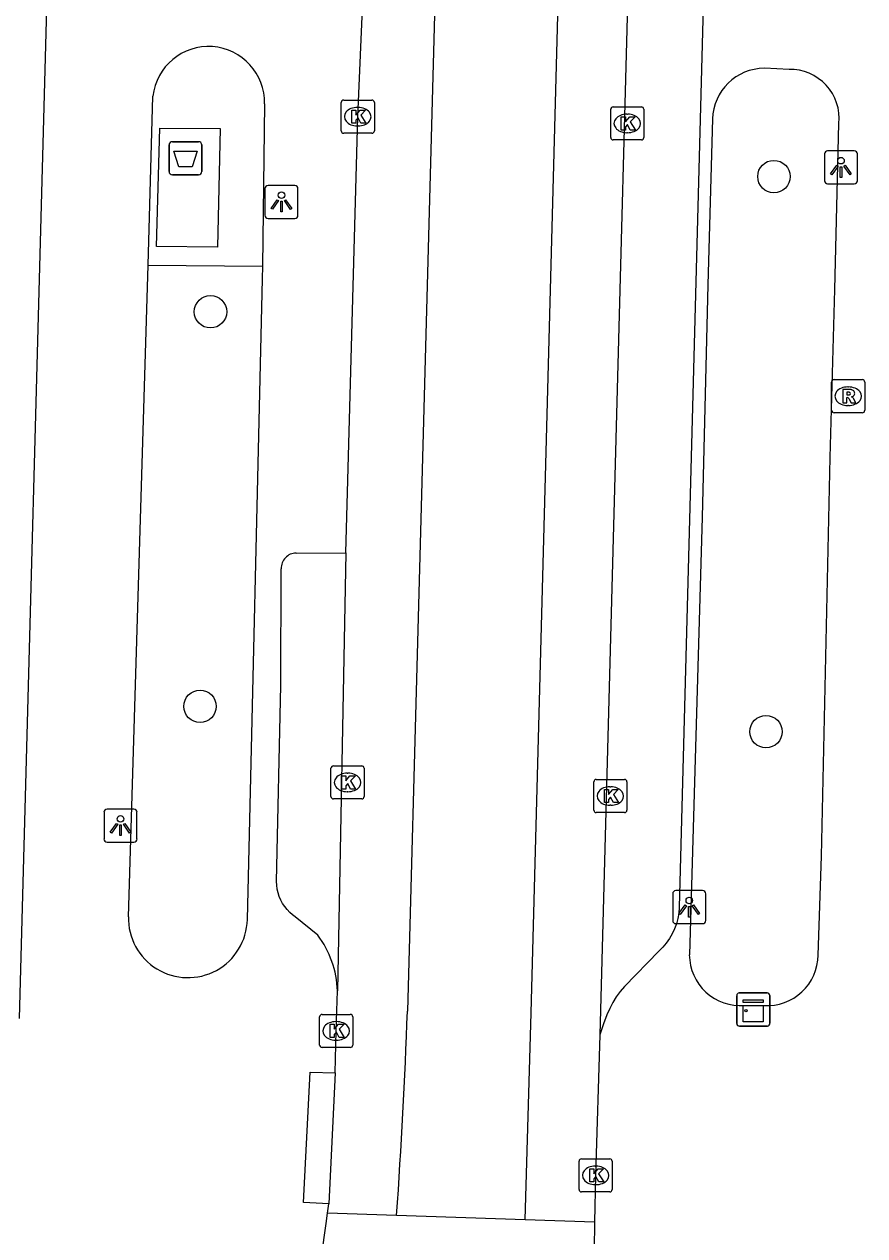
# Model space of a CAD drawing. Extents: x 162026 to 163499, y 387297 to 388169.
# Drawn here: x 162880.31 to 162905.69, y 387635.56 to 387672.12 of the extents above; entities that cross this region are included whole.
import ezdxf

# ---------------------------------------------------------------- set-up
doc = ezdxf.new("R2010")
doc.units = 0
for name, color, linetype in [('IMGEO_Afvalbak', 7, 'Continuous'), ('IMGEO_Boom', 7, 'Continuous'), ('IMGEO_Fietspad_gesloten', 7, 'Continuous'), ('IMGEO_Kast', 7, 'Continuous'), ('IMGEO_Kolk', 7, 'Continuous'), ('IMGEO_Lichtpunt', 7, 'Continuous'), ('IMGEO_Rijbaan_lokaal_gesloten', 7, 'Continuous'), ('IMGEO_Rijbaan_lokaal_open', 7, 'Continuous'), ('IMGEO_Rioolput', 7, 'Continuous'), ('IMGEO_Voetpad_gesloten', 7, 'Continuous'), ('IMGEO_Voetpad_open', 7, 'Continuous')]:
    doc.layers.add(name, color=color, linetype=linetype)

msp = doc.modelspace()

# ---------------------------------------------------------------- linework, layer by layer
at = {"layer": 'IMGEO_Afvalbak'}
for p, q in [((162884.682, 387667.679), (162884.682, 387668.479)), ((162884.682, 387668.479), (162884.682, 387667.679)), ((162884.782, 387668.579), (162885.572, 387668.579)), ((162885.572, 387668.579), (162884.782, 387668.579)), ((162885.672, 387668.479), (162885.672, 387667.679)), ((162885.672, 387667.679), (162885.672, 387668.479)), ((162885.572, 387667.579), (162884.782, 387667.579)), ((162884.782, 387667.579), (162885.572, 387667.579))]:
    msp.add_line(p, q, dxfattribs=at)
msp.add_lwpolyline([(162884.825, 387668.293), (162885.529, 387668.293), (162885.38, 387667.823), (162884.974, 387667.823), (162884.825, 387668.293)], dxfattribs=at)
for centre, start, end in [((162884.782, 387668.479), 90, 180), ((162884.782, 387668.479), 90, 180), ((162885.572, 387668.479), 0, 90), ((162885.572, 387668.479), 360, 90), ((162884.782, 387667.679), 180, 270), ((162884.782, 387667.679), 180, 270), ((162885.572, 387667.679), 270, 0), ((162885.572, 387667.679), 270, 0)]:
    msp.add_arc(centre, 0.1, start, end, dxfattribs=at)
at = {"layer": 'IMGEO_Boom'}
for centre in [(162902.945, 387667.525), (162885.933, 387663.445), (162885.618, 387651.535), (162902.706, 387650.77)]:
    msp.add_circle(centre, 0.489, dxfattribs=at)
at = {"layer": 'IMGEO_Fietspad_gesloten'}
for points in [[(162900.449, 387744.533), (162900.443, 387744.294), (162897.69, 387641.617)], [(162890.024, 387656.17), (162890.381, 387669.333), (162890.689, 387676.568)], [(162890.024, 387656.17), (162889.764, 387642.946)], [(162889.697, 387640.478), (162889.728, 387641.738), (162889.764, 387642.946)], [(162897.69, 387641.617), (162897.562, 387637.378), (162897.53, 387635.965)], [(162889.697, 387640.478), (162889.507, 387636.522)], [(162889.462, 387636.242), (162889.507, 387636.522)]]:
    msp.add_lwpolyline(points, dxfattribs=at)
at = {"layer": 'IMGEO_Kast'}
for p, q in [((162901.822, 387641.961), (162901.822, 387642.802)), ((162901.822, 387642.802), (162901.822, 387641.961)), ((162901.897, 387642.886), (162902.738, 387642.886)), ((162902.738, 387642.886), (162901.897, 387642.886)), ((162902.822, 387642.811), (162902.822, 387641.97)), ((162902.822, 387641.97), (162902.822, 387642.811)), ((162902.747, 387641.886), (162901.906, 387641.886)), ((162901.906, 387641.886), (162902.747, 387641.886))]:
    msp.add_line(p, q, dxfattribs=at)
for points in [[(162902.017, 387642.676), (162902.617, 387642.676), (162902.617, 387642.591), (162902.017, 387642.591), (162902.017, 387642.676)], [(162902.017, 387642.501), (162902.617, 387642.501), (162902.617, 387642.012), (162902.017, 387642.012), (162902.017, 387642.501)]]:
    msp.add_lwpolyline(points, dxfattribs=at)
msp.add_circle((162902.101, 387642.35), 0.0377, dxfattribs=at)
for centre, start, end in [((162901.9, 387642.808), 92.4484, 184.2845), ((162901.9, 387642.808), 92.4484, 184.2845), ((162902.744, 387642.808), 2.4484, 94.2845), ((162902.744, 387642.808), 2.4484, 94.2845), ((162901.9, 387641.964), 182.4484, 274.2845), ((162901.9, 387641.964), 182.4484, 274.2845), ((162902.744, 387641.964), 272.4484, 4.2845), ((162902.744, 387641.964), 272.4484, 4.2845)]:
    msp.add_arc(centre, 0.0779, start, end, dxfattribs=at)
at = {"layer": 'IMGEO_Kolk'}
for p, q in [((162889.955, 387669.833), (162890.807, 387669.833)), ((162889.88, 387668.907), (162889.88, 387669.759)), ((162890.368, 387669.613), (162890.393, 387669.613)), ((162890.881, 387669.759), (162890.881, 387668.907)), ((162898.016, 387668.704), (162898.016, 387669.556)), ((162898.091, 387669.63), (162898.943, 387669.63)), ((162898.504, 387669.41), (162898.529, 387669.41)), ((162899.017, 387669.556), (162899.017, 387668.704)), ((162890.391, 387669.053), (162890.366, 387669.053)), ((162890.807, 387668.833), (162889.955, 387668.833)), ((162898.527, 387668.85), (162898.502, 387668.85)), ((162898.943, 387668.63), (162898.091, 387668.63)), ((162889.571, 387648.813), (162889.571, 387649.665)), ((162889.646, 387649.739), (162890.498, 387649.739)), ((162890.572, 387649.665), (162890.572, 387648.813)), ((162890.059, 387649.519), (162890.084, 387649.519)), ((162897.581, 387649.328), (162898.433, 387649.328)), ((162890.082, 387648.959), (162890.057, 387648.959)), ((162897.506, 387648.402), (162897.506, 387649.254)), ((162897.994, 387649.108), (162898.019, 387649.108)), ((162898.507, 387649.254), (162898.507, 387648.402)), ((162890.498, 387648.739), (162889.646, 387648.739)), ((162898.433, 387648.328), (162897.581, 387648.328)), ((162898.017, 387648.548), (162897.992, 387648.548)), ((162889.227, 387641.312), (162889.227, 387642.164)), ((162889.302, 387642.238), (162890.154, 387642.238)), ((162889.715, 387642.018), (162889.74, 387642.018)), ((162890.228, 387642.164), (162890.228, 387641.312)), ((162889.738, 387641.458), (162889.713, 387641.458)), ((162890.154, 387641.238), (162889.302, 387641.238)), ((162897.061, 387636.952), (162897.061, 387637.804)), ((162897.136, 387637.878), (162897.988, 387637.878)), ((162897.549, 387637.658), (162897.574, 387637.658)), ((162898.062, 387637.804), (162898.062, 387636.952)), ((162897.988, 387636.878), (162897.136, 387636.878)), ((162897.572, 387637.098), (162897.547, 387637.098))]:
    msp.add_line(p, q, dxfattribs=at)
for points in [[(162889.955, 387669.833), (162890.807, 387669.833)], [(162889.88, 387668.907), (162889.88, 387669.759)], [(162890.201, 387669.533), (162890.324, 387669.533), (162890.324, 387669.382), (162890.454, 387669.533), (162890.618, 387669.533), (162890.472, 387669.382), (162890.625, 387669.133), (162890.473, 387669.133), (162890.388, 387669.297), (162890.324, 387669.23), (162890.324, 387669.133), (162890.201, 387669.133), (162890.201, 387669.533)], [(162890.881, 387669.759), (162890.881, 387668.907)], [(162898.016, 387668.704), (162898.016, 387669.556)], [(162898.091, 387669.63), (162898.943, 387669.63)], [(162899.017, 387669.556), (162899.017, 387668.704)], [(162898.337, 387669.33), (162898.46, 387669.33), (162898.46, 387669.179), (162898.59, 387669.33), (162898.754, 387669.33), (162898.608, 387669.179), (162898.761, 387668.93), (162898.609, 387668.93), (162898.524, 387669.094), (162898.46, 387669.027), (162898.46, 387668.93), (162898.337, 387668.93), (162898.337, 387669.33)], [(162890.807, 387668.833), (162889.955, 387668.833)], [(162898.943, 387668.63), (162898.091, 387668.63)], [(162889.571, 387648.813), (162889.571, 387649.665)], [(162889.646, 387649.739), (162890.498, 387649.739)], [(162890.572, 387649.665), (162890.572, 387648.813)], [(162889.892, 387649.439), (162890.015, 387649.439), (162890.015, 387649.288), (162890.145, 387649.439), (162890.309, 387649.439), (162890.163, 387649.288), (162890.316, 387649.039), (162890.164, 387649.039), (162890.079, 387649.203), (162890.015, 387649.136), (162890.015, 387649.039), (162889.892, 387649.039), (162889.892, 387649.439)], [(162897.581, 387649.328), (162898.433, 387649.328)], [(162897.506, 387648.402), (162897.506, 387649.254)], [(162897.827, 387649.028), (162897.95, 387649.028), (162897.95, 387648.877), (162898.08, 387649.028), (162898.244, 387649.028), (162898.098, 387648.877), (162898.251, 387648.628), (162898.099, 387648.628), (162898.014, 387648.792), (162897.95, 387648.725), (162897.95, 387648.628), (162897.827, 387648.628), (162897.827, 387649.028)], [(162898.507, 387649.254), (162898.507, 387648.402)], [(162890.498, 387648.739), (162889.646, 387648.739)], [(162898.433, 387648.328), (162897.581, 387648.328)], [(162889.227, 387641.312), (162889.227, 387642.164)], [(162889.302, 387642.238), (162890.154, 387642.238)], [(162890.228, 387642.164), (162890.228, 387641.312)], [(162889.548, 387641.938), (162889.671, 387641.938), (162889.671, 387641.787), (162889.801, 387641.938), (162889.965, 387641.938), (162889.819, 387641.787), (162889.972, 387641.538), (162889.82, 387641.538), (162889.735, 387641.702), (162889.671, 387641.635), (162889.671, 387641.538), (162889.548, 387641.538), (162889.548, 387641.938)], [(162890.154, 387641.238), (162889.302, 387641.238)], [(162897.061, 387636.952), (162897.061, 387637.804)], [(162897.136, 387637.878), (162897.988, 387637.878)], [(162898.062, 387637.804), (162898.062, 387636.952)], [(162897.382, 387637.578), (162897.505, 387637.578), (162897.505, 387637.427), (162897.635, 387637.578), (162897.799, 387637.578), (162897.653, 387637.427), (162897.806, 387637.178), (162897.654, 387637.178), (162897.569, 387637.342), (162897.505, 387637.275), (162897.505, 387637.178), (162897.382, 387637.178), (162897.382, 387637.578)], [(162897.988, 387636.878), (162897.136, 387636.878)]]:
    msp.add_lwpolyline(points, dxfattribs=at)
for centre, start, end in [((162889.957, 387669.757), 91.552, 178.448), ((162889.957, 387669.757), 91.552, 178.448), ((162890.805, 387669.757), 1.552, 88.448), ((162890.805, 387669.757), 1.552, 88.448), ((162898.093, 387669.554), 91.552, 178.448), ((162898.093, 387669.554), 91.552, 178.448), ((162898.941, 387669.554), 1.552, 88.448), ((162898.941, 387669.554), 1.552, 88.448), ((162889.957, 387668.909), 181.552, 268.448), ((162889.957, 387668.909), 181.552, 268.448), ((162890.805, 387668.909), 271.552, 358.448), ((162890.805, 387668.909), 271.552, 358.448), ((162898.093, 387668.706), 181.552, 268.448), ((162898.093, 387668.706), 181.552, 268.448), ((162898.941, 387668.706), 271.552, 358.448), ((162898.941, 387668.706), 271.552, 358.448), ((162889.648, 387649.663), 91.552, 178.448), ((162889.648, 387649.663), 91.552, 178.448), ((162890.496, 387649.663), 1.552, 88.448), ((162890.496, 387649.663), 1.552, 88.448), ((162897.583, 387649.252), 91.552, 178.448), ((162897.583, 387649.252), 91.552, 178.448), ((162898.431, 387649.252), 1.552, 88.448), ((162898.431, 387649.252), 1.552, 88.448), ((162889.648, 387648.815), 181.552, 268.448), ((162889.648, 387648.815), 181.552, 268.448), ((162890.496, 387648.815), 271.552, 358.448), ((162890.496, 387648.815), 271.552, 358.448), ((162897.583, 387648.404), 181.552, 268.448), ((162897.583, 387648.404), 181.552, 268.448), ((162898.431, 387648.404), 271.552, 358.448), ((162898.431, 387648.404), 271.552, 358.448), ((162889.304, 387642.162), 91.552, 178.448), ((162889.304, 387642.162), 91.552, 178.448), ((162890.152, 387642.162), 1.552, 88.448), ((162890.152, 387642.162), 1.552, 88.448), ((162889.304, 387641.314), 181.552, 268.448), ((162889.304, 387641.314), 181.552, 268.448), ((162890.152, 387641.314), 271.552, 358.448), ((162890.152, 387641.314), 271.552, 358.448), ((162897.138, 387637.802), 91.552, 178.448), ((162897.138, 387637.802), 91.552, 178.448), ((162897.986, 387637.802), 1.552, 88.448), ((162897.986, 387637.802), 1.552, 88.448), ((162897.138, 387636.954), 181.552, 268.448), ((162897.138, 387636.954), 181.552, 268.448), ((162897.986, 387636.954), 271.552, 358.448), ((162897.986, 387636.954), 271.552, 358.448)]:
    msp.add_arc(centre, 0.0765, start, end, dxfattribs=at)
for centre, major_axis, ratio, start_param, end_param in [((162890.367, 387669.333), (-0.387, 0.002), 0.722429, 4.712389, 7.853982), ((162890.392, 387669.333), (-0.39, 0.002), 0.717154, 1.570796, 4.712389), ((162898.503, 387669.13), (-0.387, 0.002), 0.722429, 4.712389, 7.853982), ((162898.528, 387669.13), (-0.39, 0.002), 0.717154, 1.570796, 4.712389), ((162890.058, 387649.239), (-0.387, 0.002), 0.722429, 4.712389, 7.853982), ((162890.083, 387649.239), (-0.39, 0.002), 0.717154, 1.570796, 4.712389), ((162897.993, 387648.828), (-0.387, 0.002), 0.722429, 4.712389, 7.853982), ((162898.018, 387648.828), (-0.39, 0.002), 0.717154, 1.570796, 4.712389), ((162889.714, 387641.738), (-0.387, 0.002), 0.722429, 4.712389, 7.853982), ((162889.739, 387641.738), (-0.39, 0.002), 0.717154, 1.570796, 4.712389), ((162897.548, 387637.378), (-0.387, 0.002), 0.722429, 4.712389, 7.853982), ((162897.573, 387637.378), (-0.39, 0.002), 0.717154, 1.570796, 4.712389)]:
    msp.add_ellipse(centre, major_axis=major_axis, ratio=ratio, start_param=start_param, end_param=end_param, dxfattribs=at)
at = {"layer": 'IMGEO_Lichtpunt'}
for p, q in [((162904.471, 387668.207), (162904.471, 387667.4)), ((162904.471, 387668.207), (162904.471, 387667.4)), ((162905.373, 387668.302), (162904.565, 387668.302)), ((162905.373, 387668.302), (162904.565, 387668.302)), ((162905.467, 387667.4), (162905.467, 387668.207)), ((162905.467, 387667.4), (162905.467, 387668.207)), ((162888.479, 387667.258), (162887.671, 387667.258)), ((162888.479, 387667.258), (162887.671, 387667.258)), ((162904.565, 387667.306), (162905.373, 387667.306)), ((162904.565, 387667.306), (162905.373, 387667.306)), ((162887.577, 387667.163), (162887.577, 387666.356)), ((162887.577, 387667.163), (162887.577, 387666.356)), ((162888.573, 387666.356), (162888.573, 387667.163)), ((162888.573, 387666.356), (162888.573, 387667.163)), ((162887.671, 387666.262), (162888.479, 387666.262)), ((162887.671, 387666.262), (162888.479, 387666.262)), ((162882.718, 387648.338), (162882.718, 387647.531)), ((162882.718, 387648.338), (162882.718, 387647.531)), ((162883.62, 387648.433), (162882.812, 387648.433)), ((162883.62, 387648.433), (162882.812, 387648.433)), ((162883.714, 387647.531), (162883.714, 387648.338)), ((162883.714, 387647.531), (162883.714, 387648.338)), ((162882.812, 387647.437), (162883.62, 387647.437)), ((162882.812, 387647.437), (162883.62, 387647.437)), ((162899.891, 387645.879), (162899.891, 387645.072)), ((162899.891, 387645.879), (162899.891, 387645.072)), ((162900.793, 387645.974), (162899.985, 387645.974)), ((162900.793, 387645.974), (162899.985, 387645.974)), ((162900.887, 387645.072), (162900.887, 387645.879)), ((162900.887, 387645.072), (162900.887, 387645.879)), ((162899.985, 387644.978), (162900.793, 387644.978)), ((162899.985, 387644.978), (162900.793, 387644.978))]:
    msp.add_line(p, q, dxfattribs=at)
for points in [[(162904.845, 387667.871), (162904.884, 387667.843), (162904.696, 387667.581), (162904.658, 387667.608), (162904.845, 387667.871)], [(162904.947, 387667.823), (162904.994, 387667.823), (162904.994, 387667.501), (162904.947, 387667.501), (162904.947, 387667.823)], [(162905.057, 387667.843), (162905.095, 387667.87), (162905.282, 387667.608), (162905.243, 387667.58), (162905.057, 387667.843)], [(162887.951, 387666.827), (162887.99, 387666.799), (162887.802, 387666.537), (162887.764, 387666.564), (162887.951, 387666.827)], [(162888.053, 387666.779), (162888.1, 387666.779), (162888.1, 387666.457), (162888.053, 387666.457), (162888.053, 387666.779)], [(162888.163, 387666.799), (162888.201, 387666.826), (162888.388, 387666.564), (162888.349, 387666.536), (162888.163, 387666.799)], [(162883.092, 387648.002), (162883.131, 387647.974), (162882.943, 387647.712), (162882.905, 387647.739), (162883.092, 387648.002)], [(162883.194, 387647.954), (162883.241, 387647.954), (162883.241, 387647.632), (162883.194, 387647.632), (162883.194, 387647.954)], [(162883.304, 387647.974), (162883.342, 387648.001), (162883.529, 387647.739), (162883.49, 387647.711), (162883.304, 387647.974)], [(162900.265, 387645.543), (162900.304, 387645.515), (162900.116, 387645.253), (162900.078, 387645.28), (162900.265, 387645.543)], [(162900.367, 387645.495), (162900.414, 387645.495), (162900.414, 387645.173), (162900.367, 387645.173), (162900.367, 387645.495)], [(162900.477, 387645.515), (162900.515, 387645.542), (162900.702, 387645.28), (162900.663, 387645.252), (162900.477, 387645.515)]]:
    msp.add_lwpolyline(points, dxfattribs=at)
for centre in [(162904.97, 387668.005), (162888.076, 387666.961), (162883.217, 387648.136), (162900.39, 387645.677)]:
    msp.add_circle(centre, 0.0994, dxfattribs=at)
for centre, start, end in [((162904.565, 387668.207), 90, 180), ((162904.565, 387668.207), 90, 180), ((162905.373, 387668.207), 0, 90), ((162905.373, 387668.207), 0, 90), ((162887.671, 387667.163), 90, 180), ((162887.671, 387667.163), 90, 180), ((162888.479, 387667.163), 0, 90), ((162888.479, 387667.163), 0, 90), ((162904.565, 387667.4), 180, 270), ((162904.565, 387667.4), 180, 270), ((162905.373, 387667.4), 270, 0), ((162905.373, 387667.4), 270, 360), ((162887.671, 387666.356), 180, 270), ((162887.671, 387666.356), 180, 270), ((162888.479, 387666.356), 270, 0), ((162888.479, 387666.356), 270, 360), ((162882.812, 387648.338), 90, 180), ((162882.812, 387648.338), 90, 180), ((162883.62, 387648.338), 0, 90), ((162883.62, 387648.338), 0, 90), ((162882.812, 387647.531), 180, 270), ((162882.812, 387647.531), 180, 270), ((162883.62, 387647.531), 270, 0), ((162883.62, 387647.531), 270, 360), ((162899.985, 387645.879), 90, 180), ((162899.985, 387645.879), 90, 180), ((162900.793, 387645.879), 0, 90), ((162900.793, 387645.879), 0, 90), ((162899.985, 387645.072), 180, 270), ((162899.985, 387645.072), 180, 270), ((162900.793, 387645.072), 270, 0), ((162900.793, 387645.072), 270, 360)]:
    msp.add_arc(centre, 0.0946, start, end, dxfattribs=at)
at = {"layer": 'IMGEO_Rijbaan_lokaal_gesloten'}
for points in [[(162894.788, 387749.643), (162891.88, 387642.338)], [(162895.433, 387636.037), (162895.62, 387642.279), (162898.484, 387749.533)]]:
    msp.add_lwpolyline(points, dxfattribs=at)
msp.add_arc((162704.007, 387649.206), 187.999, 356.02401, 357.90654, dxfattribs=at)
at = {"layer": 'IMGEO_Rijbaan_lokaal_open'}
for points in [[(162888.464, 387630.881), (162889.287, 387634.927), (162889.428, 387635.926), (162889.462, 387636.242)], [(162891.553, 387636.17), (162889.462, 387636.242)], [(162895.433, 387636.037), (162891.553, 387636.17)], [(162897.53, 387635.965), (162895.433, 387636.037)], [(162897.53, 387635.965), (162897.514, 387635.145)]]:
    msp.add_lwpolyline(points, dxfattribs=at)
at = {"layer": 'IMGEO_Rioolput'}
for p, q in [((162904.762, 387661.396), (162905.614, 387661.396)), ((162904.687, 387660.47), (162904.687, 387661.322)), ((162905.175, 387661.176), (162905.2, 387661.176)), ((162905.688, 387661.322), (162905.688, 387660.47)), ((162905.614, 387660.396), (162904.762, 387660.396)), ((162905.198, 387660.616), (162905.173, 387660.616))]:
    msp.add_line(p, q, dxfattribs=at)
for points in [[(162904.762, 387661.396), (162905.614, 387661.396)], [(162904.687, 387660.47), (162904.687, 387661.322)], [(162905.276, 387661.094), (162905.024, 387661.096), (162905.024, 387660.696)], [(162905.202, 387661.015), (162905.148, 387661.015), (162905.148, 387660.934)], [(162905.688, 387661.322), (162905.688, 387660.47)], [(162905.024, 387660.696), (162905.148, 387660.696), (162905.148, 387660.858), (162905.159, 387660.858)], [(162905.148, 387660.934), (162905.2, 387660.934)], [(162905.206, 387660.829), (162905.277, 387660.696), (162905.417, 387660.696), (162905.352, 387660.822)], [(162905.614, 387660.396), (162904.762, 387660.396)]]:
    msp.add_lwpolyline(points, dxfattribs=at)
for centre, radius, start, end in [((162904.764, 387661.32), 0.0765, 91.552, 178.448), ((162904.764, 387661.32), 0.0765, 91.552, 178.448), ((162905.612, 387661.32), 0.0765, 1.552, 88.448), ((162905.612, 387661.32), 0.0765, 1.552, 88.448), ((162905.208, 387660.919), 0.0964, 77.0061, 93.1865), ((162905.222, 387660.976), 0.0378, 276.6634, 79.6772), ((162905.275, 387660.984), 0.109, 350.3612, 89.416), ((162905.158, 387660.805), 0.0533, 26.0293, 88.6989), ((162905.184, 387661.123), 0.19, 274.7715, 282.9687), ((162905.273, 387660.984), 0.112, 277.5842, 350.9817), ((162905.257, 387660.769), 0.108, 29.5134, 73.7905), ((162904.764, 387660.472), 0.0765, 181.552, 268.448), ((162904.764, 387660.472), 0.0765, 181.552, 268.448), ((162905.612, 387660.472), 0.0765, 271.552, 358.448), ((162905.612, 387660.472), 0.0765, 271.552, 358.448)]:
    msp.add_arc(centre, radius, start, end, dxfattribs=at)
for centre, major_axis, ratio, start_param, end_param in [((162905.174, 387660.896), (-0.387, 0.002), 0.722429, 4.712389, 7.853982), ((162905.199, 387660.896), (-0.39, 0.002), 0.717154, 1.570796, 4.712389)]:
    msp.add_ellipse(centre, major_axis=major_axis, ratio=ratio, start_param=start_param, end_param=end_param, dxfattribs=at)
at = {"layer": 'IMGEO_Voetpad_gesloten'}
msp.add_lwpolyline([(162884.307, 387665.416), (162884.403, 387668.983), (162886.221, 387668.972), (162886.141, 387665.393), (162884.307, 387665.416)], dxfattribs=at)
at = {"layer": 'IMGEO_Voetpad_open'}
for points in [[(162881.828, 387703.854), (162880.152, 387642.116)], [(162901.64, 387703.793), (162900.942, 387677.572), (162900.088, 387645.478), (162900.087, 387645.462), (162900.074, 387645.297), (162900.046, 387645.134), (162900.003, 387644.974), (162899.946, 387644.818), (162899.876, 387644.668), (162899.792, 387644.525), (162899.696, 387644.39), (162899.589, 387644.264), (162899.47, 387644.148), (162898.435, 387643.075), (162898.303, 387642.926), (162898.185, 387642.765), (162898.082, 387642.595), (162897.994, 387642.416), (162897.902, 387642.223), (162897.796, 387641.956), (162897.69, 387641.617)], [(162903.402, 387670.761), (162902.659, 387670.795)], [(162884.051, 387664.85), (162884.193, 387669.951)], [(162887.567, 387669.722), (162887.503, 387664.825)], [(162901.089, 387669.265), (162900.954, 387664.255), (162900.777, 387657.242), (162900.392, 387644.03)], [(162904.788, 387664.121), (162904.908, 387669.127)], [(162883.455, 387645.186), (162884.042, 387664.518), (162884.051, 387664.85)], [(162884.051, 387664.85), (162887.503, 387664.825)], [(162887.503, 387664.825), (162887.498, 387664.441), (162887.045, 387645.1)], [(162904.28, 387644.026), (162904.378, 387647.01), (162904.641, 387659.042), (162904.788, 387664.121)], [(162888.52, 387656.163), (162890.024, 387656.17)], [(162889.172, 387644.628), (162888.492, 387645.18), (162888.412, 387645.239), (162888.325, 387645.316), (162888.245, 387645.4), (162888.173, 387645.49), (162888.109, 387645.587), (162888.055, 387645.689), (162888.009, 387645.796), (162887.973, 387645.906), (162887.948, 387646.019), (162887.932, 387646.134), (162887.927, 387646.25), (162888.059, 387652.167), (162888.072, 387655.688)], [(162902.052, 387642.506), (162902.649, 387642.505)], [(162889.507, 387636.522), (162888.74, 387636.564), (162888.942, 387640.497), (162889.697, 387640.478)]]:
    msp.add_lwpolyline(points, dxfattribs=at)
for centre, radius, start, end in [((162885.875, 387669.758), 1.693, 358.7759, 173.4585), ((162902.672, 387669.211), 1.584, 90.4742, 178.0473), ((162903.431, 387669.277), 1.484, 354.2057, 91.1256), ((162888.524, 387655.71), 0.453, 90.5499, 182.8013), ((162885.25, 387645.142), 1.796, 178.5958, 358.6596), ((162886.864, 387642.87), 2.901, 1.4938, 37.2864), ((162901.94, 387644.051), 1.549, 180.759, 274.1327), ((162902.742, 387644.041), 1.538, 266.545, 359.4575)]:
    msp.add_arc(centre, radius, start, end, dxfattribs=at)

doc.saveas('drawing.dxf')
